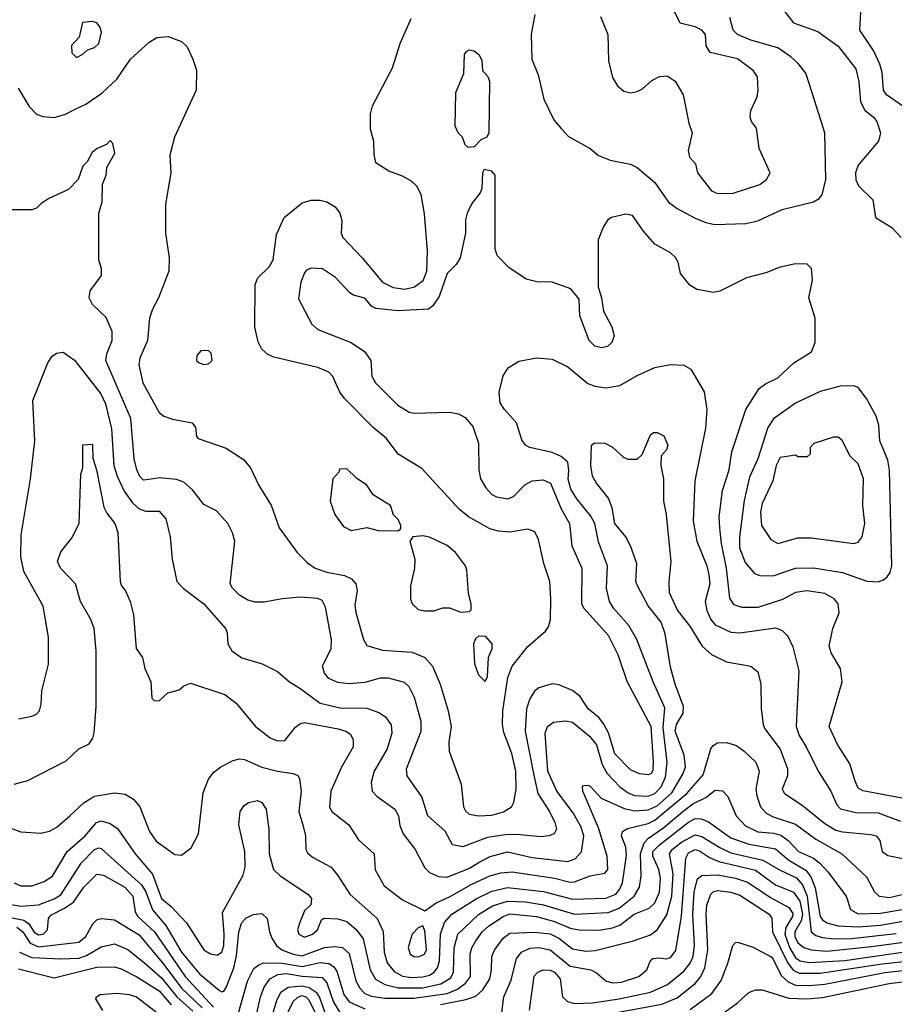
# Model space of a CAD drawing. Extents: x 997026 to 1115308, y 536381 to 619039.
# Tile 381 of 484: x 1050810 to 1054727, y 595721 to 600131. Entities that reach past the tile are written whole.
import ezdxf

# ---------------------------------------------------------------- set-up
doc = ezdxf.new("R2010")
doc.units = 0

msp = doc.modelspace()

# ---------------------------------------------------------------- linework, layer by layer
at = {"layer": '0CON20XD'}
for points in [[(1054205, 600206.2), (1054275, 600116.7), (1054385, 600077.8), (1054475, 600012.2), (1054555, 599911.2), (1054568.2, 599855), (1054575, 599763.8), (1054595, 599725.7), (1054634.2, 599695), (1054648.9, 599675), (1054665.6, 599625), (1054656.4, 599586.4), (1054565, 599480), (1054552.7, 599445), (1054554.2, 599414.2), (1054566.9, 599386.9), (1054630, 599325), (1054643.3, 599245), (1054715, 599200), (1054756.9, 599155)], [(1054764.5, 599744.5), (1054692.3, 599795), (1054679.1, 599815), (1054673, 599895), (1054662.7, 599932.7), (1054632.9, 599992.9), (1054571.9, 600085), (1054577.7, 600192.3)], [(1053117.3, 600155), (1053100.5, 600065), (1053103.5, 599955), (1053131.9, 599885), (1053156.7, 599775), (1053202.6, 599682.6), (1053234.4, 599644.4), (1053268.3, 599608.3), (1053365, 599554), (1053402.6, 599522.6), (1053455, 599501.9), (1053545, 599483.5), (1053575, 599468.5), (1053655, 599401.8), (1053715, 599313.8), (1053755, 599285.4), (1053835, 599242.9), (1053882.6, 599222.6), (1053923.2, 599213.2), (1054062.2, 599217.8), (1054115, 599230.8), (1054225, 599280.9), (1054364.7, 599315.3), (1054389.7, 599330.3), (1054403, 599347), (1054419.5, 599415), (1054416.4, 599625), (1054361.2, 599798.8), (1054331.2, 599891.2), (1054296.7, 599935), (1054263.3, 599965), (1054205, 600005.3), (1054085, 600038.8), (1054023.9, 600065), (1054004.7, 600085), (1053990.8, 600140.7)], [(1053935, 599353.1), (1054005, 599354.2), (1054125, 599392.9), (1054154, 599415), (1054170.8, 599445), (1054122, 599555), (1054110, 599645), (1054086.7, 599675), (1054081.2, 599695), (1054084, 599725), (1054112, 599785), (1054117.5, 599815), (1054114.4, 599875), (1054095, 599904.3), (1054025, 599956.2), (1053902.5, 599985), (1053883.9, 600013.9), (1053881.2, 600065), (1053865, 600084), (1053835, 600098.9), (1053767.5, 600115), (1053744, 600165)], [(1051065, 599962.5), (1051093.6, 599976.4), (1051113.9, 599996.1), (1051145, 600006.7), (1051163.8, 600025), (1051176, 600075), (1051169.5, 600099.5), (1051155, 600117.5), (1051135, 600122.5), (1051091.7, 600118.3), (1051077, 600053), (1051042.5, 600015), (1051043, 599983), (1051065, 599962.5)], [(1052865, 596564.7), (1052925, 596568.6), (1052977.1, 596582.9), (1053013.1, 596605), (1053023.4, 596626.6), (1053033.8, 596685), (1053031.6, 596765), (1053013.9, 596845), (1052978.5, 596938.5), (1052971.8, 596975), (1052973.4, 597035), (1052996.7, 597185), (1053015.8, 597235), (1053085, 597323.6), (1053165, 597392.9), (1053178.3, 597411.7), (1053187.3, 597445), (1053188.6, 597535), (1053184.3, 597614.3), (1053157.4, 597695), (1053133.5, 597803.5), (1053116.8, 597836.8), (1053085, 597849.6), (1053005, 597835.9), (1052955, 597840.9), (1052915, 597850.4), (1052874.3, 597874.3), (1052820, 597905), (1052778.5, 597938.5), (1052611.7, 598121.7), (1052505.4, 598185.4), (1052453.3, 598255), (1052393.3, 598305), (1052264.5, 598435), (1052243.3, 598463.3), (1052212.7, 598532.7), (1052195, 598553.2), (1052145, 598573.8), (1051948.9, 598618.9), (1051921.1, 598631.1), (1051894.4, 598655), (1051878.3, 598688.3), (1051863.6, 598753.6), (1051864.6, 598945), (1051876.2, 598975), (1051926.6, 599025), (1051944.8, 599055), (1051959.8, 599169.8), (1051993.8, 599245), (1052075, 599310.5), (1052115, 599322.2), (1052155, 599323.1), (1052185, 599315.7), (1052223.4, 599293.4), (1052244.3, 599265), (1052252.1, 599232.1), (1052249.6, 599175), (1052257.1, 599155), (1052344, 599064), (1052435, 598955.8), (1052482.1, 598932.1), (1052535, 598924.8), (1052578.8, 598935), (1052616.4, 598963.6), (1052633.3, 599005), (1052636.9, 599095), (1052622.4, 599262.4), (1052608.2, 599348.2), (1052589.3, 599385), (1052565, 599408.7), (1052525, 599430.8), (1052462.6, 599452.6), (1052405, 599490), (1052397, 599527), (1052396.2, 599585), (1052380.5, 599640.5), (1052380.5, 599709.5), (1052390.8, 599745), (1052479.2, 599915), (1052514.4, 600025), (1052563, 600137)], [(1053411.2, 600145), (1053443.8, 600065), (1053447.1, 599947.1), (1053465, 599872.5), (1053486.7, 599835), (1053515, 599811.2), (1053545, 599804.2), (1053575, 599809.2), (1053599.1, 599820.9), (1053641.2, 599858.8), (1053675, 599876.7), (1053709.3, 599879.3), (1053745.9, 599855.9), (1053782, 599795), (1053807.3, 599667.3), (1053821.2, 599625), (1053803.8, 599545), (1053810, 599515), (1053836.1, 599486.1), (1053846.2, 599445), (1053907.5, 599365), (1053935, 599353.1)], [(1050803.8, 599825), (1050852.2, 599742.2), (1050885, 599707.8), (1050915, 599697.3), (1050965, 599693.8), (1051015, 599707.7), (1051055, 599728.5), (1051106.5, 599753.5), (1051177.5, 599802.5), (1051245, 599864.6), (1051306.1, 599953.9), (1051389.2, 600030.8), (1051425, 600052), (1051475, 600056.2), (1051535, 600033.5), (1051560.3, 600010.3), (1051586.2, 599955), (1051601.5, 599905), (1051600.6, 599815), (1051503.5, 599605), (1051482.5, 599525), (1051487.7, 599445), (1051463.8, 599305), (1051463.8, 599175), (1051479.4, 599065), (1051477.5, 599005), (1051431.1, 598885), (1051405.4, 598835), (1051391.8, 598795), (1051383.1, 598695), (1051347.5, 598615), (1051344.1, 598585), (1051361.2, 598505), (1051435, 598372.2), (1051455, 598355.6), (1051495, 598341.4), (1051582.5, 598325), (1051597.5, 598305), (1051602.5, 598265), (1051610, 598255), (1051735, 598212.5), (1051811.7, 598161.7), (1051844.1, 598124.1), (1051880.5, 598045), (1051936.1, 597956.1), (1051972.5, 597855), (1052052.2, 597745), (1052098.7, 597698.7), (1052133.1, 597675), (1052185, 597656.7), (1052265, 597641.1), (1052296.3, 597626.3), (1052315.5, 597604.5)], [(1052818.3, 599558.3), (1052805, 599570), (1052792.5, 599605), (1052773.3, 599625), (1052760, 599655), (1052763.3, 599805), (1052799.3, 599890.7), (1052802.5, 599975), (1052810.7, 599989.3), (1052825, 599996.7), (1052845, 599992.5), (1052866.7, 599975), (1052879.3, 599949.3), (1052883, 599903), (1052906.1, 599876.1), (1052913.3, 599855), (1052911.2, 599625), (1052902.5, 599605), (1052875, 599592.5), (1052845, 599562.5), (1052818.3, 599558.3)], [(1054825, 596632.4), (1054586.5, 596676.5), (1054565, 596689.4), (1054550.9, 596720.9), (1054528, 596798), (1054471.8, 596885), (1054434.5, 596965), (1054492.9, 597165), (1054485.6, 597225), (1054444.4, 597295), (1054434.5, 597325), (1054452.2, 597405), (1054479.4, 597475), (1054475.6, 597515), (1054457, 597537), (1054415, 597561.2), (1054335, 597573.3), (1054285, 597565.4), (1054225.7, 597534.3), (1054115, 597498.8), (1054045, 597498.2), (1054010.1, 597510.1), (1053990, 597540), (1053975.9, 597674.1), (1053952.3, 597785), (1053945.3, 597854.7), (1053942.7, 597905), (1053957.2, 598022.8), (1053987.1, 598115), (1053999.2, 598195), (1054062.5, 598385), (1054120.9, 598479.1), (1054149.7, 598500.3), (1054205, 598526.9), (1054276.2, 598593.8), (1054356.4, 598643.6), (1054372.9, 598685), (1054372.9, 598795), (1054344, 598885), (1054360, 598965), (1054356.1, 599016.1), (1054336.1, 599036.1), (1054285, 599037.5), (1054215, 599023.1), (1054152.2, 598997.8), (1054065, 598974.4), (1053945, 598915.6), (1053915, 598910), (1053885.6, 598915.6), (1053842.7, 598922.7), (1053811.7, 598941.7), (1053770, 598995), (1053758.8, 599045), (1053746.8, 599066.8), (1053725, 599087.5), (1053655, 599126), (1053604, 599184), (1053555, 599254), (1053525, 599260), (1053460, 599245), (1053444, 599235), (1053424, 599205), (1053400, 599145), (1053400, 598935), (1053416.2, 598885), (1053423.8, 598825), (1053462, 598755), (1053472.5, 598715), (1053461.2, 598685), (1053442.7, 598667.3), (1053415, 598661.2), (1053385, 598668.8), (1053360.8, 598695), (1053318.8, 598805), (1053315, 598880), (1053277.5, 598925), (1053195, 598956.2), (1053126.4, 598956.4), (1053078.3, 598968.3), (1053000.9, 599020.9), (1052948.8, 599075), (1052940, 599105), (1052938.8, 599435), (1052925, 599453.3), (1052890, 599460), (1052882.5, 599445), (1052880, 599375), (1052872.5, 599355), (1052835, 599307.5), (1052814, 599265), (1052806.2, 599235), (1052806.2, 599175), (1052782.2, 599065), (1052764.4, 599035), (1052724, 598995), (1052688.9, 598891.1), (1052660.2, 598849.8), (1052641.2, 598835), (1052505, 598826.8), (1052405, 598837.1), (1052386.9, 598846.9), (1052355, 598884.2), (1052305, 598898), (1052288.3, 598908.3), (1052225, 598976), (1052165.6, 599015.6), (1052115, 599018.8), (1052095, 599010), (1052085, 598996.7), (1052069.2, 598955), (1052059.2, 598880.8), (1052117.7, 598767.7), (1052145, 598743.8), (1052295, 598685.6), (1052354.2, 598645), (1052381.9, 598605), (1052387.1, 598535), (1052404, 598504), (1052502.9, 598405), (1052555, 598373.5), (1052575, 598369.5), (1052735, 598373.5), (1052775.4, 598365.4), (1052805, 598349.2), (1052838.9, 598308.9), (1052864.4, 598235), (1052866.9, 598115), (1052873.3, 598075), (1052897.1, 598035), (1052925, 598004.3), (1052945, 597994.4), (1052995.4, 597984.6), (1053020.8, 597995), (1053071.9, 598048.1), (1053104.7, 598065.3), (1053155, 598070), (1053187.1, 598055), (1053235, 597940.5), (1053272.8, 597875), (1053282.1, 597775), (1053328.1, 597675), (1053325.7, 597515), (1053336.9, 597495), (1053445.5, 597375), (1053488.1, 597288.1), (1053529.1, 597169.1), (1053636.5, 596966.5), (1053647, 596805), (1053645, 596768.8), (1053637.5, 596755), (1053625, 596748.2), (1053585, 596752.7), (1053545, 596771.2), (1053475, 596842.7), (1053447, 596937), (1053426.5, 596976.5), (1053404.4, 597004.4), (1053356.5, 597045), (1053320.2, 597100.2), (1053285, 597126.9), (1053225, 597151.9), (1053195, 597157.1), (1053135, 597138.1), (1053116.2, 597123.8), (1053095, 597090), (1053079.3, 597045), (1053073.1, 596945), (1053112.8, 596747.2), (1053131, 596665), (1053183.3, 596585), (1053206.9, 596535), (1053213.3, 596505), (1053204.2, 596485), (1053180, 596475), (1053145, 596471.8), (1053035, 596481.6), (1052985, 596480), (1052905, 596467.6), (1052795, 596426.4), (1052748.8, 596435), (1052715, 596497.1), (1052637.3, 596565), (1052610.9, 596650.9), (1052545.5, 596745), (1052542.9, 596775), (1052608, 596945), (1052608.1, 596988.1), (1052577.9, 597095), (1052555, 597142.9), (1052533.1, 597163.1), (1052462.3, 597182.3), (1052425, 597181.2), (1052355, 597161.8), (1052285, 597156.2), (1052235, 597162.7), (1052195, 597180.6), (1052175, 597204), (1052166.5, 597235), (1052205.3, 597314.7), (1052206.2, 597353.8), (1052179.5, 597499.5), (1052165, 597530), (1052145, 597538.9), (1052065.6, 597544.4), (1051985, 597537.8), (1051905, 597522.5), (1051865, 597522.9), (1051831.5, 597531.5), (1051795, 597552.9), (1051762.9, 597585), (1051752.9, 597605), (1051772.9, 597795), (1051763, 597833), (1051742, 597875), (1051691.7, 597931.7), (1051635, 597959.2), (1051583.5, 598025), (1051545, 598060), (1051511.9, 598071.9), (1051435, 598078.9), (1051410, 598075), (1051365, 598068.9), (1051348.2, 598085), (1051335.4, 598115), (1051322.2, 598165), (1051308.2, 598345), (1051196.2, 598605), (1051200, 598635), (1051223.5, 598695), (1051224.6, 598734.6), (1051197.2, 598797.2), (1051135.5, 598855.5), (1051120.8, 598885), (1051125, 598917.5), (1051176.2, 598985), (1051176.2, 599015), (1051163.8, 599055), (1051163.8, 599265), (1051178.8, 599315), (1051181.2, 599395), (1051196.7, 599435), (1051200.7, 599469.3), (1051236.1, 599533.9), (1051227, 599577), (1051215, 599590), (1051198.3, 599571.7), (1051156.4, 599553.6), (1051134.1, 599535.9), (1051112.5, 599495), (1051092.5, 599475), (1051072.5, 599415), (1051029.3, 599370.7), (1050940.3, 599329.7), (1050904.1, 599305.9)], [(1050904.1, 599305.9), (1050885, 599287.5), (1050865, 599280), (1050755, 599280)], [(1051635, 598586.7), (1051655, 598590), (1051672.5, 598605), (1051668.3, 598638.3), (1051655, 598650), (1051621.7, 598648.3), (1051603, 598627), (1051602.5, 598605), (1051613.9, 598593.9), (1051635, 598586.7)], [(1050805, 597000), (1050865, 597012), (1050885, 597020.8), (1050898.6, 597035), (1050906.9, 597065), (1050909.4, 597125), (1050939.5, 597245), (1050938.5, 597365), (1050915.4, 597505), (1050829.3, 597659.3), (1050814.7, 597725), (1050816.1, 597823.9), (1050858.2, 598075), (1050878.1, 598245), (1050868.9, 598425), (1050935.6, 598594.4), (1050955, 598623.6), (1050975, 598637.9), (1051005, 598641.8), (1051055.8, 598605.8), (1051173.3, 598455), (1051195, 598410), (1051221.3, 598298.7), (1051231.6, 598135), (1051246.4, 598086.4), (1051278.7, 598018.7), (1051315, 597967.5), (1051345, 597940.8), (1051375, 597929.6), (1051435, 597930), (1051465.3, 597895.3), (1051484.6, 597815), (1051492.5, 597715), (1051514.5, 597614.5), (1051543, 597583), (1051635, 597515.5), (1051732.5, 597405), (1051739.5, 597385), (1051741.5, 597335), (1051759.5, 597305), (1051805, 597273.2), (1051895.3, 597245.3), (1051965, 597211.4), (1052018, 597165), (1052065, 597137.5), (1052155, 597069.3), (1052245, 597048.9), (1052365, 597047.4), (1052418, 597028), (1052447.9, 597007.9), (1052473.3, 596973.3), (1052477.1, 596935), (1052455.3, 596865), (1052396.8, 596765), (1052384.6, 596714.6), (1052389.1, 596675), (1052411.2, 596651.2), (1052489.5, 596595), (1052506.4, 596565), (1052512.4, 596522.4), (1052527.3, 596485), (1052581.2, 596415), (1052625, 596332.5), (1052645, 596311.2), (1052685, 596293.4), (1052725, 596291.1), (1052825, 596331.5), (1052871.4, 596358.6), (1052916.5, 596383.5), (1052995, 596404), (1053105, 596378.3), (1053265, 596360.7), (1053297.1, 596372.9), (1053325.6, 596404.4), (1053335.9, 596474.1), (1053324.8, 596515), (1053289.2, 596579.2), (1053215.6, 596675.6), (1053175.2, 596765), (1053163.8, 596935), (1053174, 596965), (1053200, 596985), (1053255, 596991), (1053285, 596985.2), (1053362.3, 596922.3), (1053393.1, 596883.1), (1053418.8, 596795), (1053440.5, 596755), (1053498.4, 596695), (1053535, 596668.5), (1053563.2, 596656.8), (1053625, 596653.5), (1053655, 596664.8), (1053682.8, 596695), (1053702, 596738), (1053709.3, 596805), (1053691.3, 596958.7), (1053699.2, 597049.2), (1053647, 597165), (1053574.2, 597355), (1053537.6, 597417.6), (1053469.7, 597495), (1053451.6, 597525), (1053438.4, 597585), (1053441.9, 597685), (1053402, 597792), (1053385.6, 597875), (1053368, 597908), (1053305.3, 597985), (1053278, 598028), (1053266.2, 598073.8), (1053268.7, 598111.3), (1053265, 598149.2), (1053235.2, 598175.2), (1053195, 598192.7), (1053095, 598214.5), (1053075, 598225.7), (1053058.9, 598248.9), (1053034.5, 598325), (1052981.2, 598385), (1052962.5, 598415), (1052956.6, 598463.4), (1052974.6, 598535.4), (1052997.8, 598572.2), (1053045, 598601.5), (1053125, 598616.2), (1053195, 598610.9), (1053265, 598576.9), (1053355, 598501.8), (1053385, 598490), (1053435, 598482.5), (1053497.5, 598492.5), (1053575, 598537.5), (1053655, 598573.3), (1053725, 598587.1), (1053785, 598584.2), (1053815.6, 598565.6), (1053874.6, 598465), (1053886.7, 598385), (1053881.2, 598301.2), (1053833.2, 598065), (1053826.8, 597885), (1053842.8, 597795), (1053887.3, 597685), (1053896.2, 597645), (1053900.4, 597605), (1053879.1, 597525), (1053886.7, 597485), (1053904.8, 597445), (1053925, 597420.7), (1053995, 597388.1), (1054035, 597384.2), (1054195, 597407.2), (1054225, 597395.4), (1054249.6, 597369.6), (1054272, 597322), (1054298.9, 597215), (1054287.2, 596965), (1054301.2, 596925), (1054331.8, 596875), (1054385.4, 596765), (1054443.1, 596675), (1054470, 596615), (1054486.3, 596596.3), (1054555, 596579.8), (1054655, 596578.7), (1054755, 596541.1)], [(1054655, 597613.1), (1054678.3, 597621.7), (1054695, 597636), (1054707.8, 597655), (1054716.1, 597685), (1054705.8, 598114.2), (1054698.2, 598158.2), (1054661.3, 598245), (1054658, 598315), (1054645.9, 598355), (1054602.9, 598435), (1054565, 598483.1), (1054545, 598491.1), (1054485, 598489.5), (1054395, 598466.4), (1054285, 598413.8), (1054186.2, 598343.8), (1054160.5, 598305), (1054115, 598164.4), (1054078, 598082), (1054055, 597978), (1054033.5, 597815), (1054032.9, 597765), (1054059.2, 597699.2), (1054100.7, 597650.7), (1054125, 597641.5), (1054185, 597640.9), (1054285, 597674.8), (1054365, 597675.7), (1054494.4, 597654.4), (1054603.4, 597616.6), (1054655, 597613.1)], [(1053578.3, 597591.7), (1053570, 597615), (1053574.3, 597695), (1053545.6, 597775), (1053524.6, 597814.6), (1053475, 597874), (1053463.6, 597945), (1053447.6, 597987.6), (1053392.9, 598055), (1053375, 598086.7), (1053368.5, 598135), (1053371.2, 598225), (1053383.9, 598236.1), (1053430, 598235), (1053465, 598216.7), (1053515, 598170), (1053535, 598163.3), (1053575, 598162.5), (1053597, 598183), (1053635, 598272.5), (1053648.3, 598281.7), (1053665, 598282.5), (1053695, 598267.5), (1053713.3, 598225), (1053706.7, 598205), (1053683, 598177), (1053681.2, 598135), (1053692.9, 598075), (1053693.1, 597975), (1053705.5, 597915), (1053726.5, 597705), (1053717.1, 597615), (1053719.2, 597565), (1053755.8, 597485), (1053811.4, 597415), (1053865.8, 597325.8), (1053908, 597288), (1053975.3, 597255.3), (1054085, 597235.8), (1054115, 597210), (1054129.4, 597155), (1054130.5, 597045), (1054139.1, 596975), (1054147.5, 596955), (1054215, 596863.3), (1054248, 596775), (1054249.2, 596745), (1054224.4, 596685), (1054235.6, 596665), (1054313.5, 596613.5), (1054415, 596531.6), (1054465, 596501.4), (1054495, 596492.9), (1054622.2, 596482.2), (1054646, 596475), (1054661.4, 596455), (1054673.1, 596405), (1054698, 596388), (1054764.4, 596374.4)], [(1054545, 597785.6), (1054565, 597790.6), (1054583.3, 597815), (1054595.4, 597874.6), (1054586.2, 597955), (1054588.8, 598075), (1054565, 598142), (1054528.3, 598178.3), (1054494.3, 598245), (1054475, 598260.6), (1054455, 598261.9), (1054366.4, 598233.6), (1054350, 598215), (1054350, 598185), (1054337, 598173), (1054295, 598172.5), (1054285, 598180), (1054215, 598170), (1054197.3, 598135), (1054182.9, 598065), (1054135, 597963.8), (1054127.9, 597925), (1054132.7, 597865), (1054173.3, 597803.3), (1054205, 597785.6), (1054295, 597810.5), (1054355, 597810.5), (1054545, 597785.6)], [(1050785, 596707.1), (1050846.8, 596723.2), (1051018.1, 596811.9), (1051074.4, 596865.6), (1051121.7, 596888.3), (1051137.3, 596912.7), (1051143, 596937), (1051151.9, 597055), (1051151.9, 597305), (1051144.3, 597405), (1051128.6, 597445), (1051082.9, 597525), (1051060, 597605), (1050992.5, 597675), (1050980, 597705), (1050995, 597747.5), (1051042.3, 597807.7), (1051076, 597875), (1051083.8, 598095), (1051092.5, 598125), (1051093, 598227), (1051135, 598230), (1051136.7, 598225), (1051137, 598167), (1051154, 598115), (1051187.5, 597947.5), (1051200.4, 597920.4), (1051235.6, 597875), (1051249.4, 597835), (1051260, 597615), (1051265.8, 597595.8), (1051283.3, 597573.3), (1051305.5, 597525.5), (1051320, 597465), (1051331.2, 597315), (1051360, 597275), (1051371.2, 597225), (1051396.7, 597165), (1051402.5, 597092.5), (1051411.7, 597081.7), (1051435, 597080), (1051473.9, 597116.1), (1051525, 597130), (1051545, 597147.5), (1051575, 597160), (1051728.8, 597108.8), (1051779.7, 597069.7), (1051865.7, 596965), (1051932.5, 596915), (1051965, 596901.1), (1051997.4, 596902.6), (1052045, 596961.8), (1052065, 596977.5), (1052085, 596983.2), (1052236.7, 596955), (1052270, 596945), (1052291.2, 596931.2), (1052304.2, 596905), (1052302.9, 596875), (1052249.2, 596780.8), (1052203.5, 596675), (1052198.1, 596605), (1052206.3, 596586.3), (1052228.3, 596568.3), (1052284.4, 596525), (1052327.6, 596457.6), (1052397.1, 596395), (1052402.6, 596322.6), (1052442.3, 596252.3), (1052525, 596188.5), (1052625, 596140), (1052675.2, 596174.8), (1052735, 596201.9), (1052832.2, 596257.8), (1052915, 596296.8), (1052965, 596310.6), (1053015, 596314), (1053205, 596285.9), (1053275, 596268.1), (1053295, 596270), (1053365, 596297.1), (1053430.9, 596309.1), (1053444.6, 596325.4), (1053440.3, 596385), (1053402, 596512), (1053332.2, 596675), (1053330, 596695), (1053335, 596701.2), (1053355, 596703.1), (1053365, 596697.8), (1053414, 596644), (1053517.8, 596597.8), (1053565, 596587.3), (1053625, 596591.8), (1053665, 596610.3), (1053731.1, 596668.9), (1053781.6, 596755), (1053791.8, 596785), (1053786.2, 596836.2), (1053745.7, 596945), (1053751.3, 596975), (1053780.7, 597025), (1053783.1, 597055), (1053745.4, 597154.6), (1053725, 597231.2), (1053700.2, 597380.2), (1053683.1, 597433.1), (1053625, 597506), (1053578.3, 597591.7)], [(1052505, 597842.5), (1052517.5, 597852.5), (1052517.5, 597865), (1052505, 597892.5), (1052483.9, 597913.9), (1052470, 597955), (1052392.3, 598002.3), (1052365, 598046.2), (1052318.3, 598078.3), (1052275, 598120), (1052241.7, 598118.3), (1052240, 598105), (1052212.5, 598075), (1052200, 597975), (1052222, 597915), (1052260.5, 597860.5), (1052295, 597843.3), (1052365, 597856.7), (1052415, 597843.8), (1052505, 597842.5)], [(1052785, 597477.5), (1052825, 597480), (1052831.7, 597488.3), (1052832.5, 597515), (1052820.5, 597560.5), (1052812.5, 597665), (1052805.8, 597685), (1052762, 597745), (1052725, 597775.8), (1052645, 597814), (1052615, 597818.8), (1052570, 597815), (1052557.5, 597795), (1052580, 597715), (1052578.8, 597675), (1052560, 597595), (1052560, 597535), (1052567.5, 597515), (1052595, 597490), (1052623.9, 597483.9), (1052665, 597483.8), (1052705, 597496.2), (1052735, 597496.2), (1052785, 597477.5)], [(1052315.5, 597604.5), (1052320.7, 597575), (1052311.4, 597508.6), (1052315.3, 597475.3), (1052349.6, 597355), (1052365, 597328.6), (1052435, 597307.2), (1052567.7, 597297.7), (1052625, 597273.8), (1052659.1, 597235), (1052692.5, 597155), (1052729.6, 597035), (1052742.3, 596965), (1052731.5, 596895), (1052733.1, 596855), (1052787.6, 596707.6), (1052798.2, 596605), (1052806.9, 596586.9), (1052822.8, 596572.8), (1052865, 596564.7)], [(1052895, 597167.5), (1052905, 597190), (1052910, 597275), (1052925.7, 597315), (1052926, 597335), (1052898.3, 597368.3), (1052865, 597370), (1052851.7, 597358.3), (1052842.5, 597335), (1052846.4, 597246.4), (1052865, 597197.5), (1052895, 597167.5)], [(1050729.2, 596525), (1050815, 596493.1), (1050905, 596487.7), (1050942.9, 596497.1), (1050976.2, 596513.8), (1051035.2, 596564.8), (1051099.1, 596625), (1051145, 596653.2), (1051235, 596667.8), (1051282.3, 596662.3), (1051319.8, 596639.8), (1051348.8, 596605), (1051391.8, 596495), (1051421.9, 596451.9), (1051505, 596392.5), (1051535, 596388.9), (1051577.9, 596422.1), (1051611.2, 596485), (1051631.9, 596668.1), (1051655, 596729.2), (1051679.5, 596760.5), (1051710.8, 596785), (1051766.7, 596813.3), (1051795, 596820.4), (1051817, 596817), (1051893.8, 596783.8), (1051965, 596765.3), (1052035.5, 596755.5), (1052055, 596746.2), (1052063.1, 596733.1), (1052070.4, 596675), (1052060, 596585), (1052079.2, 596519.2), (1052090.4, 596475), (1052092.1, 596415), (1052099.2, 596399.2), (1052120.8, 596380.8), (1052205, 596334.6), (1052235, 596298.5), (1052288.2, 596215), (1052411.5, 596105), (1052437.7, 596047.7), (1052442.8, 595955), (1052456.2, 595906.2), (1052487.6, 595867.6), (1052525, 595846.7), (1052565, 595841.3), (1052615, 595844), (1052645, 595851), (1052666.2, 595865), (1052680.4, 595885), (1052690.3, 595915), (1052694.9, 596035.1), (1052713, 596087), (1052745.3, 596125), (1052855, 596193.7), (1052925, 596227.6), (1052995, 596244.8), (1053155.7, 596225.7), (1053285, 596192.1), (1053435, 596196.7), (1053480, 596215), (1053496.7, 596235), (1053509.7, 596265), (1053528.1, 596388.1), (1053525.2, 596425), (1053504.6, 596475), (1053510, 596495), (1053532.2, 596507.8), (1053625, 596531.6), (1053655, 596545.1), (1053798.4, 596665), (1053871.4, 596748.6), (1053905.3, 596864.7), (1053915, 596880), (1053935, 596892.9), (1053975, 596893.1), (1054019.5, 596879.5), (1054055, 596855.5), (1054106.2, 596805), (1054122.2, 596765), (1054107.4, 596685), (1054110.8, 596655), (1054127.2, 596605), (1054153.6, 596576.4), (1054185, 596560.4), (1054285, 596528.3), (1054375, 596460), (1054491.2, 596395), (1054602.7, 596292.7), (1054637.8, 596225), (1054658.9, 596205), (1054705, 596199.6), (1054805, 596224)], [(1050785, 596264.5), (1050815, 596252.1), (1050865, 596252.1), (1050919.3, 596270.7), (1050957.1, 596295), (1051022.4, 596405), (1051103.2, 596475), (1051153.8, 596535), (1051175, 596542.5), (1051215, 596531.2), (1051248, 596508), (1051326.5, 596395), (1051404.5, 596304.5), (1051445, 596194.7), (1051488.6, 596158.6), (1051556.6, 596086.6), (1051635, 595964.4), (1051665, 595946.5), (1051695, 595941.5), (1051715, 595954.4), (1051723.6, 595985), (1051726.3, 596036.3), (1051718.3, 596131.7), (1051810.9, 596299.1), (1051820, 596335), (1051818, 596405), (1051792.2, 596525), (1051797.5, 596585), (1051815, 596612), (1051835, 596624.2), (1051875, 596634), (1051893.8, 596625), (1051914.4, 596594.4), (1051926.4, 596505), (1051926.7, 596395), (1051947.1, 596325), (1051976.2, 596296.2), (1052101.2, 596215), (1052116.2, 596195), (1052113.6, 596166.4), (1052085, 596140), (1052063.1, 596085), (1052054.6, 596055), (1052060, 596035), (1052085, 596021.3), (1052121.4, 596035), (1052144.2, 596055), (1052161.2, 596098.8), (1052173.6, 596106.4), (1052235, 596103.6), (1052275, 596092), (1052318.7, 596055), (1052348.1, 596015), (1052380.2, 595875), (1052403.8, 595833.8), (1052445, 595809.4), (1052505, 595795.1), (1052614.7, 595795.3), (1052696.8, 595813.2), (1052740.7, 595839.3), (1052753, 595865), (1052755.8, 595974.2), (1052771.7, 596035), (1052865, 596123.1), (1052928, 596162), (1052995, 596182.9), (1053075, 596180.3), (1053156.3, 596166.3), (1053295, 596124.8), (1053445, 596132.1), (1053495, 596151.7), (1053561.4, 596205), (1053586, 596245), (1053593.5, 596296.5), (1053589.9, 596395), (1053606.2, 596443.8), (1053625.3, 596464.7), (1053695, 596513.3), (1053780.2, 596585), (1053825, 596619), (1053882.4, 596647.6), (1053925, 596680.9), (1053957, 596677), (1053981.1, 596651.1), (1054018.7, 596565), (1054059.7, 596519.7), (1054115, 596492.8), (1054187.4, 596487.4), (1054218.5, 596478.5), (1054251.4, 596455), (1054297.5, 596405), (1054364.9, 596374.9), (1054392.2, 596355), (1054429.3, 596315), (1054511.9, 596205), (1054530.6, 596145), (1054565, 596126), (1054665, 596128.6), (1054823.2, 596156.8)], [(1050755, 596171.3), (1050815, 596160.6), (1050895, 596166.5), (1050965, 596193), (1050995, 596211.6), (1051085, 596352.9), (1051145, 596413.7), (1051165, 596421.6), (1051175, 596419.2), (1051355.7, 596255.7), (1051375.1, 596225.1), (1051404.9, 596144.9), (1051464.2, 596074.2), (1051535, 595954.7), (1051615, 595856.8), (1051705, 595782.9), (1051715, 595776.5), (1051725, 595780), (1051735, 595795.7), (1051768.4, 595885), (1051781.5, 595938.5), (1051791.7, 596045), (1051805, 596087.1), (1051822.9, 596107.1), (1051855, 596122.7), (1051895, 596127.3), (1051918.5, 596105), (1051928.6, 596045), (1051940, 596015), (1051959.7, 595985), (1051984.3, 595964.3), (1052034.5, 595945), (1052075, 595937.7), (1052175, 595974.8), (1052219.8, 595979.8), (1052255, 595974.7), (1052285, 595948.5), (1052315.7, 595825.7), (1052333.2, 595793.2), (1052355, 595769.5), (1052385, 595758), (1052445, 595748), (1052575, 595748.3), (1052725, 595769.3), (1052770.9, 595789.1), (1052806.2, 595815), (1052828.3, 595845), (1052827, 595945), (1052835.5, 595974.5), (1052853.3, 596005), (1052881.2, 596045), (1052909, 596071), (1052974.7, 596115), (1053005, 596125.5), (1053125, 596113.8), (1053205, 596091.8), (1053275, 596061.9), (1053314.8, 596055.2), (1053405, 596053.2), (1053465, 596063), (1053497.7, 596075), (1053562.5, 596125), (1053628.7, 596151.3), (1053655, 596175.9), (1053675, 596222.9), (1053679.1, 596285), (1053672.6, 596325), (1053644.8, 596385), (1053645.9, 596405), (1053675, 596435.8), (1053805, 596536.6), (1053835, 596552.9), (1053862.3, 596552.3), (1053895, 596538.9), (1053995, 596467), (1054075, 596438.4), (1054195, 596416.7), (1054255, 596366.7), (1054331.3, 596321.3), (1054352.4, 596292.4), (1054372.6, 596242.6), (1054394.6, 596115), (1054405, 596099), (1054425, 596086.3), (1054475, 596072.3), (1054565, 596068.1), (1054665, 596076.1), (1054825, 596103.4)], [(1052695, 595720.4), (1052808, 595742), (1052852.5, 595757.5), (1052884, 595786), (1052915.7, 595835), (1052923.6, 595873.6), (1052924.7, 595935), (1052936.5, 595963.5), (1052975, 596017.7), (1053005, 596040), (1053115.9, 596044.1), (1053185, 596036.2), (1053225, 596016.8), (1053285, 595969.3), (1053345, 595958.7), (1053387.8, 595962.2), (1053558.6, 596005), (1053635, 596031.6), (1053665, 596054.6), (1053708.8, 596121.2), (1053730.7, 596205), (1053736.2, 596305), (1053719.6, 596395), (1053732.6, 596415), (1053773.2, 596446.8), (1053835, 596480.8), (1053865, 596472.4), (1053945, 596422.7), (1053995, 596399.1), (1054137.3, 596367.3), (1054215, 596321.1), (1054288.1, 596288.1), (1054315.4, 596255.4), (1054336, 596206), (1054355.2, 596045.2), (1054375, 596029), (1054405, 596019.8), (1054455, 596014), (1054535, 596015.9), (1054735, 596038.6)], [(1052969.1, 595685), (1052978.2, 595755), (1053011.3, 595828.7), (1053035, 595925.5), (1053056.8, 595955), (1053095, 595972.8), (1053135.2, 595975.2), (1053185, 595964.4), (1053275, 595892.3), (1053367.8, 595875), (1053392.5, 595862.5), (1053435, 595825.9), (1053465, 595816.6), (1053505, 595820.6), (1053582.9, 595845), (1053618.1, 595875), (1053635, 595917.5), (1053645, 595925.6), (1053675, 595928.9), (1053705, 595925.4), (1053725, 595930.8), (1053748.6, 595961.4), (1053773.7, 596116.3), (1053793.3, 596375), (1053805, 596398.9), (1053835, 596413.7), (1053855, 596408.7), (1053898.9, 596378.9), (1053941.2, 596361.2), (1054105, 596321.2), (1054195, 596256.7), (1054275, 596224), (1054303.3, 596183.3), (1054316.4, 596125), (1054310.2, 596095), (1054281.1, 596045), (1054280.7, 596025), (1054295, 595996.8), (1054321.1, 595975), (1054355, 595964.8), (1054425, 595958.6), (1054625, 595980.1), (1054825, 596007)], [(1050695, 596125.1), (1050828.2, 596098.2), (1050851.5, 596081.5), (1050875, 596043.5), (1050895, 596032), (1050915, 596035.8), (1050935, 596054.4), (1050938.4, 596105), (1050949.1, 596120.9), (1051011.5, 596151.5), (1051050.8, 596179.2), (1051097.5, 596245), (1051155, 596303.5), (1051185, 596298.9), (1051280.3, 596245), (1051316.5, 596205), (1051327.4, 596135), (1051338.6, 596115), (1051413.3, 596045), (1051551.1, 595845), (1051677.8, 595707.8)], [(1053093.3, 595695), (1053113.7, 595846.3), (1053130.6, 595865), (1053154.7, 595875.3), (1053185, 595874.1), (1053205, 595864.7), (1053230.3, 595835), (1053241.6, 595755), (1053263.9, 595733.9), (1053295.2, 595725.2), (1053375, 595726.9), (1053495, 595746.1), (1053635, 595775.6), (1053710.9, 595809.1), (1053785, 595869.2), (1053812.4, 595905), (1053825.5, 595935), (1053832.1, 595985), (1053825.1, 596125.1), (1053830, 596225), (1053845, 596283.5), (1053865, 596297.8), (1053935, 596300.6), (1054015, 596285.8), (1054068.8, 596268.8), (1054175, 596197.7), (1054254.6, 596154.6), (1054272.4, 596127.6), (1054270.9, 596115), (1054241, 596065), (1054236.1, 596035), (1054257.3, 595975), (1054285, 595929), (1054305.8, 595915.8), (1054345, 595908.6), (1054505, 595917.1), (1054845, 595966)], [(1053305, 595650.8), (1053685, 595721.8), (1053755, 595750.4), (1053835.4, 595814.6), (1053861, 595845), (1053878, 595885), (1053892.1, 595965), (1053884.2, 596125), (1053887.6, 596165), (1053904.8, 596215), (1053915, 596225.2), (1053935, 596231.5), (1053995, 596224), (1054035, 596209.2), (1054166.6, 596125), (1054178.4, 596105), (1054180.8, 596045), (1054248, 595908), (1054273.5, 595873.5), (1054300.9, 595860.9), (1054395, 595860), (1054672.8, 595902.8), (1054825, 595918.4)], [(1050796.9, 596066.9), (1050824.9, 596045), (1050857.2, 595995), (1050895, 595978.8), (1051075, 595999.3), (1051106.1, 596025), (1051138.3, 596081.7), (1051155, 596098.8), (1051175, 596105.4), (1051235, 596098.9), (1051345, 596031.9), (1051455, 595899.3), (1051535, 595792.8), (1051627.2, 595705)], [(1052595, 595933.8), (1052622.9, 595945), (1052632.3, 595965), (1052625, 596050), (1052615, 596072.5), (1052595, 596063.3), (1052568, 596035), (1052549.5, 595975), (1052558.6, 595945), (1052574.7, 595934.7), (1052595, 595933.8)], [(1050809.2, 595955), (1050865, 595931.2), (1050995, 595924.1), (1051075, 595927.6), (1051109.9, 595940.1), (1051175, 595978.4), (1051235, 595991.8), (1051295, 595966.9), (1051370, 595905), (1051445, 595839), (1051513.9, 595753.9), (1051585, 595690.2)], [(1053812.2, 595697.8), (1053910.1, 595769.9), (1053951.7, 595828.3), (1053981.8, 595905), (1054003.1, 595985), (1054015, 595998), (1054025, 596000), (1054095, 595976.9), (1054175, 595932.9), (1054185, 595923.3), (1054219.4, 595849.4), (1054251.4, 595821.4), (1054285, 595806.9), (1054345, 595804.6), (1054415, 595811.2), (1054685, 595862.9), (1054845, 595881.7)], [(1050805, 595880.5), (1050965, 595839.7), (1051155, 595887.6), (1051235, 595888.2), (1051265, 595880), (1051335, 595844.8), (1051435, 595781.8), (1051488.4, 595718.4)], [(1051785, 595666.9), (1051830.9, 595825), (1051859.1, 595880.9), (1051881.5, 595898.5), (1051903.7, 595906.3), (1051985.1, 595904.9), (1052075, 595889.7), (1052155, 595908), (1052195, 595904), (1052215, 595890.2), (1052229.8, 595869.8), (1052261.9, 595765), (1052285, 595732.7), (1052355, 595701.1)], [(1051856.7, 595615), (1051888.4, 595755), (1051905, 595797.3), (1051930.3, 595835), (1051965.6, 595855), (1052005, 595859.5), (1052075, 595846.4), (1052165, 595841.6), (1052185, 595817.7), (1052215, 595731.1), (1052244, 595685)], [(1053936.9, 595663.1), (1054025, 595727.3), (1054075, 595773.9), (1054105, 595786.5), (1054135, 595785.3), (1054255, 595748), (1054335, 595744.8), (1054405, 595751.6), (1054704.5, 595814.5), (1054845, 595832.5)], [(1051923.8, 595613.8), (1051961.4, 595738.6), (1051979.5, 595775), (1052012, 595798), (1052075, 595804.3), (1052106.4, 595796.4), (1052137.8, 595775), (1052152.1, 595752.1), (1052176.2, 595685)], [(1051183.1, 595693.1), (1051151.2, 595745), (1051153.8, 595755), (1051170, 595765), (1051245, 595770.8), (1051300, 595765), (1051332.5, 595755), (1051436.2, 595675)], [(1051953.9, 595565), (1052035, 595733.1), (1052055, 595753.3), (1052075, 595760), (1052091.1, 595755), (1052105, 595741.5), (1052145, 595658.8)]]:
    msp.add_lwpolyline(points, dxfattribs=at)

doc.saveas('drawing.dxf')
